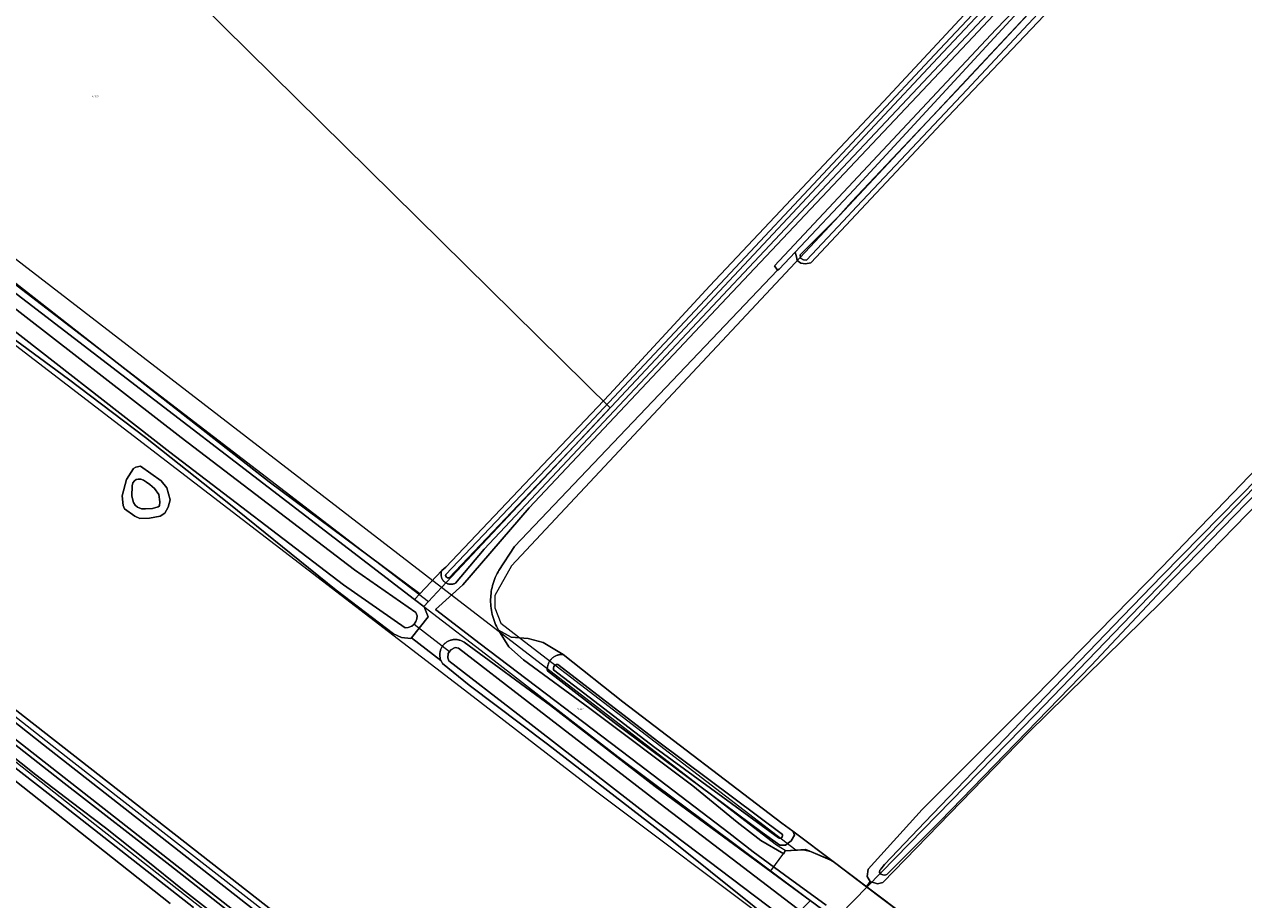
# Model space of a CAD drawing. Header units: metres. Extents: x 250001 to 257773, y 598992 to 609118.
# Tile 415 of 656: x 252753 to 253018, y 604056 to 604246. Entities that reach past the tile are written whole.
import ezdxf
from ezdxf.enums import TextEntityAlignment as Align
from ezdxf.lldxf.tags import DXFTag

# ---------------------------------------------------------------- set-up
doc = ezdxf.new("R2010")
doc.units = ezdxf.units.M
for name, color, linetype, lineweight in [('B-WE-GR-BOS_LOOF-GV', 252, 'Continuous', 13), ('B-WE-GR-BOUWLAND-GV', 252, 'Continuous', 13), ('B-WE-GR-GRAS-GV', 252, 'Continuous', 13), ('B-WE-GR-GROENVOORZIENING-GV', 252, 'Continuous', 18), ('B-WE-KG-GRENS_PERCEEL-G', 150, 'KG-PERCEEL', 18), ('B-WE-KG-GRENS_PERCEEL-S', 150, 'Continuous', 25), ('B-WE-KW-KUNSTWERK_DUIKER-G', 252, 'Continuous', 18), ('B-WE-OG-WATER-GV', 252, 'Continuous', 18), ('B-WE-OG-WATER_SLOOT-GV', 252, 'Continuous', 18), ('B-WE-VH-VERHARDING_BETON-GV', 252, 'Continuous', 18), ('B-WE-VH-VERHARDING_GESLOTEN-GV', 252, 'Continuous', 18), ('X-XX-AL-REFERENTIE-G', 7, 'Continuous', 18)]:
    doc.layers.add(name, color=color, linetype=linetype, lineweight=lineweight)
doc.styles.add('NLCS-ISO', font='NLCS-ISO.ttf')
doc.styles.get("Standard").update_dxf_attribs({"font": 'NLCS-ISO.ttf'})
tags = doc.linetypes.add('KG-PERCEEL', pattern='A,5.5,-2,["P",Standard,S=1.8,R=0,X=-0.5,Y=-0.9],-2,5.5,-2,[5,NLCS.SHX,S=0.75,R=0,X=0,Y=0],-2', length=19).pattern_tags.tags
tags[6] = DXFTag(74, 10)

# ---------------------------------------------------------------- blocks, each defined once
blk = doc.blocks.new('SKG-PERCEELNUMMER-SO')
at = {"style": 'NLCS-ISO', "oblique": 10, "flags": 1}
blk.add_attdef('GEMEENTECODE', text='', height=1.8, dxfattribs=at).set_placement((0, 2.6), align=Align.MIDDLE_CENTER)
at = {"style": 'NLCS-ISO', "oblique": 10}
blk.add_attdef('SECTIE', text='', height=1.8, dxfattribs=at).set_placement((-0.5, 0), align=Align.MIDDLE_RIGHT)
blk.add_attdef('PERCEELNUMMER', text='', height=1.8, dxfattribs=at).set_placement((0.5, 0), align=Align.MIDDLE_LEFT)
blk = doc.blocks.new('BS2021-132-Xref-KAD-20210617')
at = {"layer": 'B-WE-KG-GRENS_PERCEEL-G', "flags": 128}
for points in [[(253673.038, 604818.333), (253653.006, 604797.559), (253635.756, 604779.567), (253613.646, 604757.13), (253562.458, 604704.078), (253516.85, 604657.541), (253473.106, 604611.935), (253432.62, 604570.052), (253405.162, 604541.665), (253383.29, 604518.862), (253365.14, 604500.247), (253343.27, 604477.444), (253265.552, 604397.866), (253192.024, 604322.011), (253084.524, 604211.254), (253059.86, 604186.589), (252972.37, 604095.843), (252935.884, 604058.467)], [(253337.751, 604638.636), (253168.31, 604458.563), (253089.974, 604374.2), (253004.27, 604283.81), (252858.616, 604128.187), (252854.96, 604121.779), (252854.96, 604119.101), (252856.3, 604115.753), (252862.326, 604111.066), (252920.394, 604066.51)], [(252917.204, 604048.997), (252876.242, 604079.664), (252849.334, 604100.496), (252740.439, 604183.953), (252728.144, 604194.405), (252475.518, 604433.497)], [(252843.408, 604123.523), (252880.046, 604162.559), (252738.288, 604302.28)], [(252843.408, 604123.523), (252749.119, 604196.128), (252698.528, 604243.769), (252705.901, 604283.716)], [(252672.631, 604261.401), (252735.178, 604202.206), (252747.019, 604192.141), (252840.538, 604120.466)], [(252709.137, 604128.161), (252736.333, 604106.804), (252762.818, 604085.983), (252850.012, 604018.035), (252863.014, 604008.201), (252872.922, 604001.595)], [(252840.538, 604120.466), (252843.408, 604123.523)], [(252918.03, 604066.33), (252916.167, 604067.497), (252843.408, 604123.523)], [(252840.538, 604120.466), (252839.51, 604119.366), (252854.826, 604107.627), (252881.706, 604086.815), (252914.928, 604061.943)], [(252734.66, 604098.38), (252766.012, 604073.676)], [(252766.012, 604073.676), (252783.52, 604059.88), (252816.997, 604033.775)], [(252914.928, 604061.943), (252917.75, 604065.77), (252918.03, 604066.33)], [(252918.03, 604066.33), (252920.394, 604066.51)], [(252920.394, 604066.51), (252922.5, 604066.67), (252928.24, 604064.23), (252935.884, 604058.467)], [(252914.928, 604061.943), (252923.57, 604055.474), (252917.204, 604048.997)], [(252871.046, 603992.045), (252935.884, 604058.467)], [(252935.884, 604058.467), (252944.91, 604051.66), (252948.07, 604047.61), (252948.518, 604045.438), (252996.873, 604008.546)]]:
    blk.add_lwpolyline(points, dxfattribs=at)
at = {"layer": 'B-WE-KG-GRENS_PERCEEL-S', "xscale": 0.2, "yscale": 0.2, "zscale": 0.2}
for p, values in [((252767.835, 604230.17), {'PERCEELNUMMER': '343', 'SECTIE': 'M'}), ((252873.306, 604097.093), {'PERCEELNUMMER': '341', 'SECTIE': 'M'})]:
    blk.add_blockref('SKG-PERCEELNUMMER-SO', p, dxfattribs=at).add_auto_attribs(values)
blk = doc.blocks.new('BS2021-132-Xref-BGT-GRIJS-20210617-aangepast')
at = {"layer": 'B-WE-GR-BOS_LOOF-GV', "flags": 128}
blk.add_lwpolyline([(252784.399, 604054.853), (252736.296, 604092.854)], dxfattribs=at)
at = {"layer": 'B-WE-GR-BOUWLAND-GV', "flags": 128}
for points in [[(252991.03, 604265.34), (252952.01, 604224.32), (252923.612, 604194.062), (252922.476, 604193.809), (252921.484, 604193.968), (252920.691, 604194.563), (252920.532, 604195.317), (252920.272, 604196.372), (252916.792, 604192.667), (252916.373, 604192.41), (252859.265, 604132.405), (252855.81, 604127.177), (252855.661, 604126.914), (252855.448, 604126.511), (252855.25, 604126.101), (252855.066, 604125.684), (252854.897, 604125.261), (252854.742, 604124.832), (252854.603, 604124.398), (252854.48, 604123.96), (252854.371, 604123.517), (252854.279, 604123.071), (252854.201, 604122.622), (252854.14, 604122.17), (252854.095, 604121.716), (252854.066, 604121.262), (252854.059, 604121.025), (252854.052, 604120.806), (252854.055, 604120.35), (252854.073, 604119.895), (252854.108, 604119.441), (252854.159, 604118.988), (252854.225, 604118.537), (252854.307, 604118.089), (252854.405, 604117.644), (252854.519, 604117.202), (252854.647, 604116.765), (252854.791, 604116.333), (252854.951, 604115.906), (252855.125, 604115.485), (252855.313, 604115.07), (252855.517, 604114.662), (252855.734, 604114.261), (252858.508, 604112.705), (252862.212, 604112.387), (252865.493, 604111.541), (252869.834, 604108.941), (252882.79, 604098.64), (252917.37, 604072.32), (252919.695, 604070.58), (252928.753, 604063.72), (252935.716, 604058.491), (252936.5, 604059.626), (252935.852, 604060.729), (252936.121, 604062.316), (252947.82, 604075.25), (252972.17, 604099.62), (253000, 604128.01), (253004.78, 604132.96), (253031.13, 604160.43)], [(253182.88, 604309.38), (253089.13, 604212.2), (253048.59, 604170.35), (253002.01, 604122.53), (253000, 604120.54), (252970.89, 604091.9), (252939.276, 604059.438), (252938.121, 604059.108), (252936.5, 604059.626), (252935.716, 604058.491), (252943.163, 604052.899), (252944.934, 604051.532), (252953.572, 604044.7), (252979.57, 604025.51), (253000, 604009.74), (253012.63, 604000), (253015.67, 603997.68), (253016.815, 603996.697), (253016.17, 603995.917), (253016.523, 603995.648), (253019.6, 603997.406), (253022.355, 604000), (253022.588, 604000.219), (253295.137, 604280.502)]]:
    blk.add_lwpolyline(points, dxfattribs=at)
at = {"layer": 'B-WE-GR-GRAS-GV', "flags": 128}
for points in [[(253202.411, 604511.823), (252710.973, 604243.444), (252698.9, 604236.851), (252740.439, 604197.673), (252805.924, 604146.476), (252838.683, 604122.115), (252843.442, 604127.177), (252843.46, 604127.22), (252844.31, 604127.9), (252879.86, 604165.46), (252901.68, 604189.01), (252939.4, 604229.12), (252975.355, 604267.735)], [(252710.551, 604128.382), (252845.727, 604022.737)], [(252921.173, 604046.277), (252891.964, 604069.663), (252866.416, 604089.498), (252849.41, 604102.254), (252843.573, 604107.013), (252843.513, 604107.106), (252843.43, 604107.247), (252843.354, 604107.392), (252843.285, 604107.54), (252843.245, 604107.639), (252836.836, 604112.584), (252836.68, 604112.39), (252834.71, 604112.65), (252832.96, 604113.42), (252820.52, 604122.93), (252797.191, 604141.723), (252779.048, 604156.083), (252762.302, 604168.773), (252745.836, 604180.874)]]:
    blk.add_lwpolyline(points, dxfattribs=at)
for points in [[(252837.526, 604120.885), (252838.683, 604122.115), (252805.924, 604146.476), (252740.439, 604197.673), (252698.9, 604236.851), (252698.632, 604237.103), (252693.014, 604242.402), (252681.106, 604253.633), (252636.656, 604295.702), (252601.003, 604329.899), (252565.152, 604363.171), (252526.854, 604400.477), (252485.468, 604440.543), (252483.422, 604438.407), (252671.6, 604260.312), (252734.178, 604201.088), (252746.081, 604190.97)], [(252776.761, 604139.012), (252774.484, 604140.598), (252774.218, 604141.311), (252774.009, 604143.42), (252774.918, 604146.96), (252776.454, 604149.357), (252776.982, 604149.66), (252777.967, 604149.851), (252782.427, 604146.694), (252783.711, 604145.184), (252784.427, 604142.524), (252783.993, 604140.934), (252783.279, 604139.634), (252782.218, 604139.023), (252779.936, 604138.58), (252777.797, 604138.517)]]:
    blk.add_lwpolyline(points, close=True, dxfattribs=at)
at = {"layer": 'B-WE-GR-GROENVOORZIENING-GV', "flags": 128}
for points in [[(252978.32, 604265.517), (252925.99, 604209.82), (252888.82, 604170.26), (252852.68, 604131.82), (252846.453, 604124.45), (252846.368, 604124.407), (252846.248, 604124.353), (252846.125, 604124.307), (252845.999, 604124.269), (252845.872, 604124.238), (252845.743, 604124.215), (252845.612, 604124.2), (252845.481, 604124.193), (252845.35, 604124.194), (252845.219, 604124.203), (252845.089, 604124.22), (252844.96, 604124.245), (252844.832, 604124.277), (252844.707, 604124.317), (252844.585, 604124.365), (252844.466, 604124.42), (252844.35, 604124.483), (252844.239, 604124.552), (252844.132, 604124.628), (252844.03, 604124.71), (252843.932, 604124.799), (252843.841, 604124.893), (252843.755, 604124.992), (252843.676, 604125.097), (252843.603, 604125.206), (252843.537, 604125.32), (252843.478, 604125.437), (252843.426, 604125.558), (252843.381, 604125.681), (252843.345, 604125.807), (252843.316, 604125.935), (252843.294, 604126.065), (252843.281, 604126.195), (252843.276, 604126.326), (252843.278, 604126.458), (252843.289, 604126.589), (252843.308, 604126.719), (252843.334, 604126.847), (252843.369, 604126.974), (252843.411, 604127.098), (252843.442, 604127.177), (252838.683, 604122.115), (252837.526, 604120.885), (252839.626, 604119.275), (252840.5, 604117.149), (252836.836, 604112.584), (252843.245, 604107.639), (252843.224, 604107.692), (252843.17, 604107.846), (252843.124, 604108.003), (252843.085, 604108.162), (252843.054, 604108.322), (252843.032, 604108.484), (252843.017, 604108.647), (252843.01, 604108.81), (252843.011, 604108.974), (252843.02, 604109.137), (252843.037, 604109.299), (252843.062, 604109.461), (252843.095, 604109.621), (252843.135, 604109.78), (252843.184, 604109.936), (252843.24, 604110.089), (252843.303, 604110.24), (252843.374, 604110.387), (252843.451, 604110.531), (252843.536, 604110.671), (252843.628, 604110.806), (252843.726, 604110.937), (252843.83, 604111.063), (252843.94, 604111.184), (252844.056, 604111.299), (252844.178, 604111.408), (252844.305, 604111.511), (252844.436, 604111.608), (252844.573, 604111.698), (252844.713, 604111.782), (252844.858, 604111.859), (252845.005, 604111.928), (252845.157, 604111.99), (252845.311, 604112.045), (252845.467, 604112.092), (252845.626, 604112.131), (252845.786, 604112.163), (252845.948, 604112.186), (252846.111, 604112.202), (252846.274, 604112.209), (252846.438, 604112.209), (252846.601, 604112.201), (252846.763, 604112.185), (252846.925, 604112.16), (252847.085, 604112.128), (252847.244, 604112.088), (252847.4, 604112.041), (252847.554, 604111.986), (252847.705, 604111.923), (252847.853, 604111.853), (252847.997, 604111.776), (252848.137, 604111.692), (252848.273, 604111.601), (252867.08, 604097.885), (252889.84, 604080.29), (252903.31, 604070.34), (252925.95, 604053.67)], [(252926.977, 604054.473), (252917.905, 604061.057), (252911.109, 604066.068), (252905.794, 604070.183), (252886.32, 604085.05), (252851.78, 604111.28), (252842.105, 604118.729), (252848, 604124.06), (252862.41, 604140.83), (252905.37, 604186.44), (252958.87, 604243.07), (252996.73, 604283.48)], [(252845.727, 604022.737), (252710.551, 604128.382)], [(252715.74, 604121.82), (252756.88, 604089.29), (252807.8, 604049.42)], [(252733.33, 604102.92), (252761.35, 604080.97), (252784.34, 604063.14), (252826.04, 604030.47), (252857.1, 604006.64), (252866.25, 604000), (252867.31, 603999.299), (252868.153, 603998.48), (252868.95, 603996.632), (252869.093, 603995.337), (252868.951, 603993.507), (252870.141, 603992.676), (252870.37, 603993.448), (252870.476, 603996.374), (252870.271, 603996.761), (252869.358, 603998.479), (252868.833, 603999.101), (252867.649, 604000), (252867, 604000.59), (252862.11, 604004.24), (252849.46, 604013.37), (252816.43, 604039.09), (252776.44, 604070.43), (252747.96, 604092.71)]]:
    blk.add_lwpolyline(points, dxfattribs=at)
for points in [[(252996.351, 604275.981), (252995.063, 604277.298), (252986.1, 604267.78), (252963.85, 604244.74), (252915.782, 604193.372), (252916.373, 604192.41), (252916.792, 604192.667), (252920.272, 604196.372), (252933.06, 604209.99), (252972.16, 604252.42), (252985.8, 604266.23), (252995.58, 604276.019), (252995.735, 604276.027), (252995.889, 604276.028), (252996.044, 604276.02), (252996.198, 604276.004)], [(252865.493, 604111.541), (252862.212, 604112.387), (252858.508, 604112.705), (252855.734, 604114.261), (252858.025, 604110.595), (252861.18, 604107.81), (252875.59, 604097.18), (252897.99, 604080.38), (252907.603, 604072.546), (252912.754, 604068.568), (252917.785, 604065.645), (252918.073, 604066.29), (252922.081, 604066.512), (252923.553, 604066.116), (252927.74, 604064.313), (252928.753, 604063.72), (252919.695, 604070.58), (252920.112, 604069.674), (252919.334, 604068.442), (252918.166, 604067.534), (252916.934, 604067.534), (252913.08, 604070.26), (252880.91, 604094.18), (252866.391, 604105.37), (252866.376, 604105.529), (252866.369, 604105.689), (252866.37, 604105.849), (252866.379, 604106.009), (252866.396, 604106.168), (252866.421, 604106.326), (252866.453, 604106.483), (252866.494, 604106.638), (252866.542, 604106.79), (252866.598, 604106.94), (252866.661, 604107.087), (252866.731, 604107.231), (252866.809, 604107.371), (252866.894, 604107.507), (252866.985, 604107.639), (252867.082, 604107.765), (252867.186, 604107.887), (252867.296, 604108.004), (252867.411, 604108.115), (252867.532, 604108.219), (252867.658, 604108.318), (252867.789, 604108.411), (252867.924, 604108.496), (252868.063, 604108.575), (252868.206, 604108.647), (252868.353, 604108.711), (252868.502, 604108.769), (252868.51, 604108.771), (252868.654, 604108.818), (252868.809, 604108.86), (252868.965, 604108.894), (252869.123, 604108.92), (252869.282, 604108.939), (252869.442, 604108.949), (252869.602, 604108.952), (252869.762, 604108.946), (252869.834, 604108.941)]]:
    blk.add_lwpolyline(points, close=True, dxfattribs=at)
at = {"layer": 'B-WE-KW-KUNSTWERK_DUIKER-G', "flags": 128}
blk.add_lwpolyline([(252837.44, 604115.557), (252845.123, 604109.568)], dxfattribs=at)
at = {"layer": 'B-WE-OG-WATER-GV', "flags": 128}
for points in [[(252673.897, 604249.328), (252700.249, 604224.018), (252726.773, 604199.631), (252745.053, 604183.453), (252784.36, 604152.921), (252822.114, 604124.088), (252835.509, 604114.755), (252836.161, 604114.806), (252836.957, 604115.099), (252837.44, 604115.558), (252837.819, 604116.114), (252838.012, 604116.72), (252838.08, 604117.361), (252837.796, 604118.037), (252824.472, 604127.32), (252786.801, 604156.09), (252747.608, 604186.533), (252729.452, 604202.602), (252702.988, 604226.933), (252676.649, 604252.231)], [(253029.329, 604155.978), (253000, 604126.082), (252991.37, 604117.228), (252971.006, 604096.066), (252948.384, 604072.538), (252939.652, 604063.329), (252938.819, 604062.333), (252938.617, 604062.071), (252938.58, 604061.597), (252938.856, 604061.196), (252939.282, 604061.068), (252939.753, 604061.022), (252940.167, 604061.158), (252951.751, 604072.724), (252984.53, 604106.524), (253000, 604123.02), (253047.214, 604171.501)], [(252921.913, 604052.851), (252890.877, 604076.471), (252862.08, 604098.758), (252847.102, 604110.348), (252846.331, 604110.458), (252845.396, 604109.991), (252844.851, 604109.145), (252844.76, 604108.237), (252844.96, 604107.58), (252859.938, 604095.99), (252888.746, 604073.694), (252919.181, 604050.662)], [(252735.376, 604096.257), (252757.938, 604078.772), (252789.459, 604053.955)], [(252801.765, 604046.439), (252787.127, 604057.913), (252779.189, 604064.29), (252770.361, 604071.251), (252762.866, 604076.949), (252755.211, 604082.834), (252748.454, 604088.134)]]:
    blk.add_lwpolyline(points, dxfattribs=at)
for points in [[(252930.7, 604203.065), (252933.608, 604206.295), (252957.523, 604231.644), (252984.301, 604260.296), (252997.065, 604273.45), (252997.061, 604273.825), (252996.926, 604274.102), (252996.731, 604274.334), (252996.502, 604274.488), (252996.196, 604274.535), (252995.989, 604274.494), (252983.215, 604261.33), (252956.43, 604232.671), (252932.505, 604207.312), (252929.585, 604204.068), (252921.356, 604195.803), (252921.365, 604195.079), (252922.04, 604194.669), (252922.71, 604194.647)], [(252976.58, 604266.662), (252976.414, 604266.686), (252976.224, 604266.637), (252950.518, 604239.227), (252909.436, 604195.356), (252874.265, 604157.801), (252844.342, 604126.318), (252844.273, 604126.076), (252844.434, 604125.782), (252844.629, 604125.628), (252844.838, 604125.596), (252845.067, 604125.629), (252874.992, 604157.115), (252910.166, 604194.673), (252951.248, 604238.543), (252976.953, 604265.953), (252976.979, 604266.232), (252976.879, 604266.501), (252976.702, 604266.655)], [(252778.063, 604147.014), (252777.427, 604147.062), (252777.004, 604146.94), (252776.642, 604146.684), (252776.302, 604146.216), (252776.176, 604145.598), (252776.075, 604143.38), (252776.423, 604141.997), (252776.837, 604141.406), (252777.326, 604140.931), (252778.218, 604140.559), (252779.047, 604140.572), (252780.607, 604140.672), (252781.797, 604140.998), (252782.121, 604141.235), (252782.185, 604142.084), (252781.949, 604143.718), (252781.004, 604145.015), (252779.989, 604145.848), (252779.268, 604146.396), (252778.625, 604146.81)], [(252890.628, 604089.934), (252868.632, 604106.777), (252868.285, 604106.775), (252868.025, 604106.622), (252867.795, 604106.314), (252867.686, 604105.998), (252867.72, 604105.586), (252889.722, 604088.738), (252916.594, 604069.098), (252916.796, 604069.005), (252916.97, 604069.016), (252917.238, 604069.125), (252917.419, 604069.302), (252917.494, 604069.556), (252917.452, 604069.848)]]:
    blk.add_lwpolyline(points, close=True, dxfattribs=at)
at = {"layer": 'B-WE-OG-WATER_SLOOT-GV', "flags": 128}
for points in [[(252657.79, 604262.295), (252677.919, 604243.363), (252697.135, 604225.156), (252712.907, 604210.16), (252725.542, 604198.491), (252738.465, 604186.688), (252745.836, 604180.874), (252762.302, 604168.773), (252779.048, 604156.083), (252797.191, 604141.723), (252820.52, 604122.93), (252832.96, 604113.42), (252834.71, 604112.65), (252836.68, 604112.39), (252836.836, 604112.584), (252840.5, 604117.149), (252839.626, 604119.275), (252837.526, 604120.885), (252746.081, 604190.97), (252734.178, 604201.088), (252671.6, 604260.312)], [(252676.649, 604252.231), (252702.988, 604226.933), (252729.452, 604202.602), (252747.608, 604186.533), (252786.801, 604156.09), (252824.472, 604127.32), (252837.796, 604118.037), (252838.08, 604117.361), (252838.012, 604116.72), (252837.819, 604116.114), (252837.44, 604115.558), (252836.957, 604115.099), (252836.161, 604114.806), (252835.509, 604114.755), (252822.114, 604124.088), (252784.36, 604152.921), (252745.053, 604183.453), (252726.773, 604199.631), (252700.249, 604224.018), (252673.897, 604249.328)], [(253031.13, 604160.43), (253004.78, 604132.96), (253000, 604128.01), (252972.17, 604099.62), (252947.82, 604075.25), (252936.121, 604062.316), (252935.852, 604060.729), (252936.5, 604059.626), (252938.121, 604059.108), (252939.276, 604059.438), (252970.89, 604091.9), (253000, 604120.54), (253002.01, 604122.53), (253048.59, 604170.35)], [(253047.214, 604171.501), (253000, 604123.02), (252984.53, 604106.524), (252951.751, 604072.724), (252940.167, 604061.158), (252939.753, 604061.022), (252939.282, 604061.068), (252938.856, 604061.196), (252938.58, 604061.597), (252938.617, 604062.071), (252938.819, 604062.333), (252939.652, 604063.329), (252948.384, 604072.538), (252971.006, 604096.066), (252991.37, 604117.228), (253000, 604126.082), (253029.329, 604155.978)], [(252972.16, 604252.42), (252933.06, 604209.99), (252920.272, 604196.372), (252920.532, 604195.317), (252920.691, 604194.563), (252921.484, 604193.968), (252922.476, 604193.809), (252923.612, 604194.062), (252952.01, 604224.32), (252991.03, 604265.34)], [(252975.355, 604267.735), (252939.4, 604229.12), (252901.68, 604189.01), (252879.86, 604165.46), (252844.31, 604127.9), (252843.46, 604127.22), (252843.442, 604127.177), (252843.411, 604127.098), (252843.369, 604126.974), (252843.334, 604126.847), (252843.308, 604126.719), (252843.289, 604126.589), (252843.278, 604126.458), (252843.276, 604126.326), (252843.281, 604126.195), (252843.294, 604126.065), (252843.316, 604125.935), (252843.345, 604125.807), (252843.381, 604125.681), (252843.426, 604125.558), (252843.478, 604125.437), (252843.537, 604125.32), (252843.603, 604125.206), (252843.676, 604125.097), (252843.755, 604124.992), (252843.841, 604124.893), (252843.932, 604124.799), (252844.03, 604124.71), (252844.132, 604124.628), (252844.239, 604124.552), (252844.35, 604124.483), (252844.466, 604124.42), (252844.585, 604124.365), (252844.707, 604124.317), (252844.832, 604124.277), (252844.96, 604124.245), (252845.089, 604124.22), (252845.219, 604124.203), (252845.35, 604124.194), (252845.481, 604124.193), (252845.612, 604124.2), (252845.743, 604124.215), (252845.872, 604124.238), (252845.999, 604124.269), (252846.125, 604124.307), (252846.248, 604124.353), (252846.368, 604124.407), (252846.453, 604124.45), (252852.68, 604131.82), (252888.82, 604170.26), (252925.99, 604209.82), (252978.32, 604265.517)], [(252919.181, 604050.662), (252888.746, 604073.694), (252859.938, 604095.99), (252844.96, 604107.58), (252844.76, 604108.237), (252844.851, 604109.145), (252845.396, 604109.991), (252846.331, 604110.458), (252847.102, 604110.348), (252862.08, 604098.758), (252890.877, 604076.471), (252921.913, 604052.851)], [(252925.95, 604053.67), (252903.31, 604070.34), (252889.84, 604080.29), (252867.08, 604097.885), (252848.273, 604111.601), (252848.137, 604111.692), (252847.997, 604111.776), (252847.853, 604111.853), (252847.705, 604111.923), (252847.554, 604111.986), (252847.4, 604112.041), (252847.244, 604112.088), (252847.085, 604112.128), (252846.925, 604112.16), (252846.763, 604112.185), (252846.601, 604112.201), (252846.438, 604112.209), (252846.274, 604112.209), (252846.111, 604112.202), (252845.948, 604112.186), (252845.786, 604112.163), (252845.626, 604112.131), (252845.467, 604112.092), (252845.311, 604112.045), (252845.157, 604111.99), (252845.005, 604111.928), (252844.858, 604111.859), (252844.713, 604111.782), (252844.573, 604111.698), (252844.436, 604111.608), (252844.305, 604111.511), (252844.178, 604111.408), (252844.056, 604111.299), (252843.94, 604111.184), (252843.83, 604111.063), (252843.726, 604110.937), (252843.628, 604110.806), (252843.536, 604110.671), (252843.451, 604110.531), (252843.374, 604110.387), (252843.303, 604110.24), (252843.24, 604110.089), (252843.184, 604109.936), (252843.135, 604109.78), (252843.095, 604109.621), (252843.062, 604109.461), (252843.037, 604109.299), (252843.02, 604109.137), (252843.011, 604108.974), (252843.01, 604108.81), (252843.017, 604108.647), (252843.032, 604108.484), (252843.054, 604108.322), (252843.085, 604108.162), (252843.124, 604108.003), (252843.17, 604107.846), (252843.224, 604107.692), (252843.245, 604107.639), (252843.285, 604107.54), (252843.354, 604107.392), (252843.43, 604107.247), (252843.513, 604107.106), (252843.573, 604107.013), (252849.41, 604102.254), (252866.416, 604089.498), (252891.964, 604069.663), (252921.173, 604046.277)], [(252748.454, 604088.134), (252755.211, 604082.834), (252762.866, 604076.949), (252770.361, 604071.251), (252779.189, 604064.29), (252787.127, 604057.913), (252801.765, 604046.439)], [(252789.459, 604053.955), (252757.938, 604078.772), (252735.376, 604096.257)], [(252736.296, 604092.854), (252784.399, 604054.853)], [(252826.04, 604030.47), (252784.34, 604063.14), (252761.35, 604080.97), (252733.33, 604102.92)]]:
    blk.add_lwpolyline(points, dxfattribs=at)
for points in [[(252996.502, 604274.488), (252996.731, 604274.334), (252996.926, 604274.102), (252997.061, 604273.825), (252997.065, 604273.45), (252984.301, 604260.296), (252957.523, 604231.644), (252933.608, 604206.295), (252930.7, 604203.065), (252922.71, 604194.647), (252922.04, 604194.669), (252921.365, 604195.079), (252921.356, 604195.803), (252929.585, 604204.068), (252932.505, 604207.312), (252956.43, 604232.671), (252983.215, 604261.33), (252995.989, 604274.494), (252996.196, 604274.535)], [(252976.224, 604266.637), (252976.414, 604266.686), (252976.58, 604266.662), (252976.702, 604266.655), (252976.879, 604266.501), (252976.979, 604266.232), (252976.953, 604265.953), (252951.248, 604238.543), (252910.166, 604194.673), (252874.992, 604157.115), (252845.067, 604125.629), (252844.838, 604125.596), (252844.629, 604125.628), (252844.434, 604125.782), (252844.273, 604126.076), (252844.342, 604126.318), (252874.265, 604157.801), (252909.436, 604195.356), (252950.518, 604239.227)], [(252782.427, 604146.694), (252777.967, 604149.851), (252776.982, 604149.66), (252776.454, 604149.357), (252774.918, 604146.96), (252774.009, 604143.42), (252774.218, 604141.311), (252774.484, 604140.598), (252776.761, 604139.012), (252777.797, 604138.517), (252779.936, 604138.58), (252782.218, 604139.023), (252783.279, 604139.634), (252783.993, 604140.934), (252784.427, 604142.524), (252783.711, 604145.184)], [(252777.004, 604146.94), (252777.427, 604147.062), (252778.063, 604147.014), (252778.625, 604146.81), (252779.268, 604146.396), (252779.989, 604145.848), (252781.004, 604145.015), (252781.949, 604143.718), (252782.185, 604142.084), (252782.121, 604141.235), (252781.797, 604140.998), (252780.607, 604140.672), (252779.047, 604140.572), (252778.218, 604140.559), (252777.326, 604140.931), (252776.837, 604141.406), (252776.423, 604141.997), (252776.075, 604143.38), (252776.176, 604145.598), (252776.302, 604146.216), (252776.642, 604146.684)], [(252869.762, 604108.946), (252869.602, 604108.952), (252869.442, 604108.949), (252869.282, 604108.939), (252869.123, 604108.92), (252868.965, 604108.894), (252868.809, 604108.86), (252868.654, 604108.818), (252868.51, 604108.771), (252868.502, 604108.769), (252868.353, 604108.711), (252868.206, 604108.647), (252868.063, 604108.575), (252867.924, 604108.496), (252867.789, 604108.411), (252867.658, 604108.318), (252867.532, 604108.219), (252867.411, 604108.115), (252867.296, 604108.004), (252867.186, 604107.887), (252867.082, 604107.765), (252866.985, 604107.639), (252866.894, 604107.507), (252866.809, 604107.371), (252866.731, 604107.231), (252866.661, 604107.087), (252866.598, 604106.94), (252866.542, 604106.79), (252866.494, 604106.638), (252866.453, 604106.483), (252866.421, 604106.326), (252866.396, 604106.168), (252866.379, 604106.009), (252866.37, 604105.849), (252866.369, 604105.689), (252866.376, 604105.529), (252866.391, 604105.37), (252880.91, 604094.18), (252913.08, 604070.26), (252916.934, 604067.534), (252918.166, 604067.534), (252919.334, 604068.442), (252920.112, 604069.674), (252919.695, 604070.58), (252917.37, 604072.32), (252882.79, 604098.64), (252869.834, 604108.941)], [(252868.285, 604106.775), (252868.632, 604106.777), (252890.628, 604089.934), (252917.452, 604069.848), (252917.494, 604069.556), (252917.419, 604069.302), (252917.238, 604069.125), (252916.97, 604069.016), (252916.796, 604069.005), (252916.594, 604069.098), (252889.722, 604088.738), (252867.72, 604105.586), (252867.686, 604105.998), (252867.795, 604106.314), (252868.025, 604106.622)]]:
    blk.add_lwpolyline(points, close=True, dxfattribs=at)
at = {"layer": 'B-WE-VH-VERHARDING_BETON-GV', "flags": 128}
for points in [[(252996.73, 604283.48), (252958.87, 604243.07), (252905.37, 604186.44), (252862.41, 604140.83), (252848, 604124.06), (252842.105, 604118.729), (252851.78, 604111.28), (252886.32, 604085.05), (252905.794, 604070.183), (252911.109, 604066.068), (252917.905, 604061.057), (252926.977, 604054.473)], [(252943.163, 604052.899), (252935.716, 604058.491), (252928.753, 604063.72), (252927.74, 604064.313), (252923.553, 604066.116), (252922.081, 604066.512), (252918.073, 604066.29), (252917.785, 604065.645), (252912.754, 604068.568), (252907.603, 604072.546), (252897.99, 604080.38), (252875.59, 604097.18), (252861.18, 604107.81), (252858.025, 604110.595), (252855.734, 604114.261), (252855.517, 604114.662), (252855.313, 604115.07), (252855.125, 604115.485), (252854.951, 604115.906), (252854.791, 604116.333), (252854.647, 604116.765), (252854.519, 604117.202), (252854.405, 604117.644), (252854.307, 604118.089), (252854.225, 604118.537), (252854.159, 604118.988), (252854.108, 604119.441), (252854.073, 604119.895), (252854.055, 604120.35), (252854.052, 604120.806), (252854.059, 604121.025), (252854.066, 604121.262), (252854.095, 604121.716), (252854.14, 604122.17), (252854.201, 604122.622), (252854.279, 604123.071), (252854.371, 604123.517), (252854.48, 604123.96), (252854.603, 604124.398), (252854.742, 604124.832), (252854.897, 604125.261), (252855.066, 604125.684), (252855.25, 604126.101), (252855.448, 604126.511), (252855.661, 604126.914), (252855.81, 604127.177), (252859.265, 604132.405), (252916.373, 604192.41), (252915.782, 604193.372), (252963.85, 604244.74), (252986.1, 604267.78)]]:
    blk.add_lwpolyline(points, dxfattribs=at)
at = {"layer": 'B-WE-VH-VERHARDING_GESLOTEN-GV', "flags": 128}
for points in [[(252747.96, 604092.71), (252776.44, 604070.43), (252816.43, 604039.09)], [(252807.8, 604049.42), (252756.88, 604089.29), (252715.74, 604121.82)]]:
    blk.add_lwpolyline(points, dxfattribs=at)

msp = doc.modelspace()

# ---------------------------------------------------------------- block references
at = {"layer": 'X-XX-AL-REFERENTIE-G'}
for name in ['BS2021-132-Xref-BGT-GRIJS-20210617-aangepast', 'BS2021-132-Xref-KAD-20210617']:
    msp.add_blockref(name, (0, 0), dxfattribs=at)

doc.saveas('drawing.dxf')
